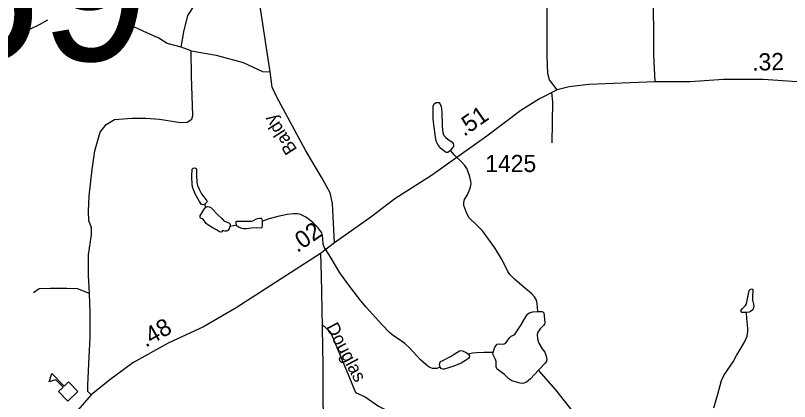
# Model space of a CAD drawing. Extents: x 2126262 to 2293712, y 749403 to 919119.
# Drawn here: x 2248421 to 2254066, y 866089 to 868903 of the extents above; entities that cross this region are included whole.
import ezdxf

# ---------------------------------------------------------------- set-up
doc = ezdxf.new("R2010")
doc.units = 0
for name, color, linetype in [('Exist Cultural Educational Facility High CELL', 7, 'Continuous'), ('Exist Hydrographic Creek Single Shore', 7, 'Continuous'), ('Exist Hydrographic Misc Water Feature', 7, 'Continuous'), ('Exist Hydrographic Pond Under 1500 Sq Ft', 7, 'Continuous'), ('Exist Road Non-System Type 51', 7, 'Continuous'), ('Exist Road Non-System Type 51 Label', 7, 'Continuous'), ('Exist Road Secondary Mileage Hundredths English Label', 7, 'Continuous'), ('Exist Road Secondary Structure Standard Bridge Number Label', 7, 'Continuous'), ('Exist Road Secondary Type 51 Attributed', 7, 'Continuous'), ('Exist Road Secondary Type 51 Label', 7, 'Continuous'), ('Exist Road Secondary Type 51 Number Label', 7, 'Continuous')]:
    doc.layers.add(name, color=color, linetype=linetype)

msp = doc.modelspace()

# ---------------------------------------------------------------- linework, layer by layer
at = {"layer": 'Exist Cultural Educational Facility High CELL'}
msp.add_lwpolyline([(2248803.4, 866091.9), (2248735.4, 866162.3), (2248768.4, 866194.3), (2248716.2, 866248.2), (2248665.6, 866232.9), (2248686, 866293.3), (2248775.3, 866200.9), (2248808.4, 866232.9), (2248876.5, 866162.6)], close=True, dxfattribs=at)
at = {"layer": 'Exist Hydrographic Creek Single Shore'}
msp.add_lwpolyline([(2253501.5, 865169.2), (2253476, 865190.7), (2253450.6, 865203.4), (2253396.4, 865222.9), (2253359.1, 865244.2), (2253308.2, 865282.3), (2253214.3, 865358.4), (2253086.3, 865453.4), (2252973, 865533.1), (2252907.7, 865585.4), (2252830.6, 865653.2), (2252725.8, 865728.7), (2252697.9, 865755.5), (2252630.9, 865831.9), (2252524.1, 865967.6), (2252361.7, 866174.1), (2252234.5, 866318)], dxfattribs=at)
at = {"layer": 'Exist Hydrographic Misc Water Feature'}
msp.add_line((2249810.1, 867505.5), (2249800.7, 867526.7), dxfattribs=at)
for points in [[(2248385.6, 868726.9), (2248471.2, 868774.4), (2248525.5, 868804.1), (2248595, 868838), (2248657.7, 868871.1)], [(2252230.8, 866745.8), (2252226.8, 866804.7), (2252220.8, 866827.6), (2252207.3, 866851.3), (2252186.1, 866875.1), (2252131.8, 866920.9), (2252061.5, 866980), (2252026.7, 867013.9), (2252011.5, 867036.8), (2251997.1, 867067.3), (2251966, 867128.8), (2251916.9, 867210.5), (2251859.2, 867290.3), (2251826.2, 867333.5), (2251782.9, 867375.9), (2251729.5, 867428), (2251713.4, 867458.5), (2251689.7, 867517.1), (2251689.7, 867540.8), (2251694.8, 867562), (2251716.8, 867595.9), (2251737.1, 867645.1), (2251744.8, 867674.8), (2251743.1, 867695.2), (2251732.9, 867735.9), (2251712.9, 867787.1), (2251699.3, 867810), (2251668, 867840.6), (2251627.3, 867880.4), (2251592.5, 867918.6)], [(2249984.7, 867365.8), (2249979.6, 867348.7), (2249970.3, 867336.8), (2249959.2, 867331.7), (2249949.9, 867330.9), (2249933, 867335.1), (2249929.6, 867333.4), (2249925.3, 867325.8), (2249919.4, 867324.1), (2249908.4, 867324.9), (2249886.3, 867340.2), (2249866.8, 867351.2), (2249822.8, 867376.7), (2249812.6, 867386), (2249791.4, 867413.2), (2249782.1, 867420.8), (2249770.2, 867426.7), (2249767.7, 867432.7), (2249768.5, 867443.7), (2249783.8, 867470.8), (2249796.5, 867490.3), (2249810.1, 867505.5)], [(2249810.1, 867505.5), (2249824.5, 867509.8), (2249832.9, 867508.1), (2249844.8, 867503), (2249857.5, 867491.1), (2249894.8, 867452.9), (2249926.2, 867422.4), (2249941.4, 867407.1), (2249957.6, 867399.5), (2249977.9, 867391.9), (2249983, 867387.6), (2249985.5, 867381.7), (2249985.5, 867377.4), (2249984.7, 867365.8)], [(2251518.9, 866338.7), (2251493.5, 866330.2), (2251478.3, 866328.5), (2251461.3, 866330.2), (2251437.6, 866340.4), (2251413, 866358.2), (2251374.8, 866393.8), (2251295.6, 866481.2), (2251261.7, 866510.8), (2251220.1, 866540.5), (2251177.7, 866567.7), (2251152.3, 866590.1), (2251092.1, 866650.3), (2250979.4, 866776.7), (2250939, 866822), (2250858.5, 866926.4), (2250785.6, 867027.3), (2250770.3, 867056.6), (2250707.6, 867157.5), (2250673.7, 867209.2), (2250666.1, 867235.5), (2250663.1, 867275.9), (2250660.6, 867299.7), (2250654.6, 867318.3), (2250627.5, 867354.8), (2250592.7, 867390.4), (2250565.6, 867414.2), (2250538.5, 867432), (2250500.3, 867451.5), (2250480, 867456.6), (2250449.5, 867458.3), (2250402, 867451.5), (2250334.2, 867438.8), (2250271.5, 867421.8), (2250223.1, 867404)], [(2250223.1, 867404), (2250219.2, 867417.6), (2250212.5, 867423.5), (2250202.3, 867423.5), (2250182.8, 867420.1), (2250171.8, 867416.7), (2250154.8, 867406.5), (2250142.1, 867402.3), (2250126, 867401.5), (2250048, 867402.3), (2250031.9, 867401.5), (2250028.5, 867398.9), (2250026.8, 867392.1), (2250031, 867375.2)], [(2250031, 867375.2), (2250051.4, 867359), (2250070, 867352.3), (2250087, 867350.6), (2250104, 867350.6), (2250141.2, 867354), (2250176, 867356.5), (2250214.2, 867355.6), (2250220.1, 867359.9), (2250222.6, 867369.2), (2250223.1, 867404)], [(2250031, 867375.2), (2250011.8, 867370.9), (2249984.7, 867365.8)], [(2253513.3, 866042), (2253543, 866143.8), (2253569.3, 866243.1), (2253587.9, 866279.8), (2253612.5, 866314.6), (2253654.9, 866378.2), (2253679.5, 866424), (2253706.6, 866467.8), (2253741.4, 866526.4), (2253757.5, 866566.2), (2253762.6, 866598.5), (2253760.9, 866621.4), (2253755.8, 866694.3), (2253752.4, 866738.4)], [(2251518.9, 866338.7), (2251513, 866357.3), (2251514.7, 866369.2), (2251521.5, 866380.2), (2251537.6, 866387), (2251592.7, 866417.5), (2251640.2, 866445.5), (2251658.8, 866459.1), (2251668.1, 866460.8), (2251680, 866457.4), (2251708, 866445.5), (2251725.6, 866433.7)], [(2251725.6, 866433.7), (2251732.6, 866420.9), (2251730.9, 866410.8), (2251724.1, 866401.4), (2251711.4, 866392.1), (2251670.7, 866369.2), (2251617.3, 866347.1), (2251547.8, 866324.2), (2251537.6, 866324.2), (2251529.1, 866326.8), (2251518.9, 866338.7)], [(2251903.6, 866446), (2251837.5, 866447.2), (2251784.1, 866444.7), (2251753.6, 866441.3), (2251725.6, 866433.7)]]:
    msp.add_lwpolyline(points, dxfattribs=at)
for points in [[(2251592.5, 867918.6), (2251573, 867904.6), (2251565.4, 867903.8), (2251555.2, 867908), (2251523, 867934.3), (2251501, 867963.1), (2251490, 867986.9), (2251483.2, 868019.1), (2251471.3, 868105.6), (2251467.1, 868151.4), (2251467.9, 868244.7), (2251477.2, 868261.7), (2251488.3, 868269.3), (2251510.3, 868267.6), (2251516.2, 868260.8), (2251525.6, 868238.8), (2251530.6, 868200.6), (2251532.3, 868097.1), (2251537.4, 868048.8), (2251545.1, 868029.3), (2251557.8, 868015.7), (2251575.6, 867999.6), (2251604.4, 867980.9), (2251613.7, 867970.8), (2251616.3, 867959.7), (2251614.6, 867947.9), (2251603.5, 867932.6)], [(2249800.7, 867526.7), (2249786.3, 867523.1), (2249778.7, 867524.8), (2249762.6, 867546), (2249732.1, 867602), (2249716, 867638.4), (2249709.2, 867666.4), (2249706.6, 867732.6), (2249709.2, 867783.5), (2249716, 867790.3), (2249727.8, 867792), (2249738, 867788.6), (2249741.4, 867780.1), (2249740.5, 867741.1), (2249743.1, 867685.1), (2249749, 867663), (2249760.9, 867635.9), (2249777, 867602.8), (2249793.9, 867581.6), (2249817.7, 867552.8), (2249819.4, 867547.7), (2249816, 867541.7)], [(2253752.4, 866738.4), (2253718.5, 866737.2), (2253712.6, 866743.2), (2253711.7, 866750.8), (2253721, 866765.2), (2253743.9, 866788.1), (2253751.5, 866801.7), (2253760, 866837.3), (2253771.9, 866898.4), (2253778.7, 866906), (2253792.2, 866911.1), (2253798.2, 866906), (2253799, 866899.2), (2253795.6, 866856), (2253796.5, 866828.8), (2253804.1, 866799.1), (2253805, 866782.2), (2253798.2, 866757.6), (2253782.1, 866745.7), (2253773.6, 866741.5)]]:
    msp.add_lwpolyline(points, close=True, dxfattribs=at)
at = {"layer": 'Exist Hydrographic Pond Under 1500 Sq Ft'}
for points in [[(2251903.6, 866446), (2251916.3, 866484.1), (2251934.1, 866507), (2251942.5, 866508.7), (2251971.4, 866506.2), (2251984.1, 866509.6), (2251998.5, 866519.8), (2252023.1, 866553.7), (2252035.8, 866564.7), (2252051.9, 866572.3), (2252065.5, 866582.5), (2252104.5, 866640.6), (2252151.9, 866723.7), (2252168, 866736.5), (2252193.5, 866742.4), (2252230.8, 866745.8)], [(2252230.8, 866745.8), (2252260.4, 866745.8), (2252268.1, 866742.4), (2252274, 866734.8), (2252276.5, 866714.4), (2252282.5, 866661.8), (2252279.9, 866653.3), (2252272.3, 866643.2), (2252246.9, 866618.6), (2252229.9, 866594.8), (2252226.5, 866577.9), (2252228.2, 866546.5), (2252237.5, 866515.1), (2252263, 866473), (2252280.8, 866447.6), (2252290.9, 866419.6), (2252295.2, 866395.8), (2252293.5, 866382.3), (2252285, 866368.7), (2252234.5, 866318)], [(2252234.5, 866318), (2252176.5, 866255.1), (2252147.7, 866230.5), (2252120.6, 866220.3), (2252101.1, 866222), (2252041.7, 866239), (2252018.8, 866253.4), (2251988.3, 866285.7), (2251971.4, 866298.4), (2251934.9, 866325.5), (2251928.1, 866334.8), (2251927.3, 866341.6), (2251927.3, 866381.5), (2251922.2, 866395.1), (2251906.1, 866423.9), (2251902.7, 866434.1), (2251903.6, 866446)]]:
    msp.add_lwpolyline(points, dxfattribs=at)
at = {"layer": 'Exist Road Non-System Type 51'}
msp.add_line((2249703.2, 868645.4), (2249628.6, 868672.6), dxfattribs=at)
for points in [[(2249628.6, 868672.6), (2249649.2, 868784.9), (2249678.5, 868902.2), (2249723.1, 868972.7), (2249774.7, 869028.5), (2249837.4, 869098.3), (2249862.5, 869166.7), (2249840.2, 869235.1), (2249797, 869226.7)], [(2252372.2, 868361), (2252316.4, 868434.6), (2252303.9, 868480.6), (2252298.3, 868604.8), (2252298.2, 869004.3), (2252301, 869111.8), (2252324.6, 869149), (2252369.2, 869163), (2252498.9, 869178.3), (2252652.3, 869185.3), (2252813.8, 869193.6), (2252847.2, 869193.6), (2252933.7, 869209), (2253067.6, 869207.6)], [(2249628.6, 868672.6), (2249528.2, 868699.1), (2249465.4, 868736.8), (2249351.5, 868788.4), (2249283.1, 868820.5), (2249214.8, 868819.1), (2249157.6, 868774.4), (2249142.3, 868732.6)], [(2248960.5, 866876.1), (2248953.5, 867008.7), (2248953.5, 867159.5), (2248975.7, 867305.3), (2248975.7, 867358.3), (2248956.1, 867407.2), (2248953.4, 867477), (2248957.5, 867587.2), (2248979.8, 867780.4), (2248999.3, 867917.2), (2249038.4, 868052.6), (2249081.5, 868109.2), (2249142.9, 868145.5), (2249269.8, 868155.3), (2249371.6, 868153.9), (2249472, 868146.9), (2249624, 868121.8), (2249674.2, 868126), (2249707.7, 868148.3), (2249714.7, 868174.9), (2249704.9, 868461.8), (2249703.2, 868645.4)], [(2249703.2, 868645.4), (2249885.2, 868612.6), (2250080.5, 868560.9), (2250222.7, 868493.9), (2250277.7, 868492.5)], [(2252329.7, 868342.1), (2252338.7, 868274), (2252333.2, 867975.3)], [(2248960.5, 866876.1), (2248874, 866909.6), (2248794.5, 866913.8), (2248675.9, 866912.4), (2248593.7, 866909.6), (2248553.2, 866881.7)], [(2248971.8, 866138), (2248947.9, 866162.9), (2248947.9, 866207.6), (2248959.1, 866415.6), (2248966, 866555.9), (2248966, 866738.7), (2248960.5, 866876.1)], [(2250657.5, 866650.4), (2250718.6, 866594.7), (2250785.6, 866432.8), (2250852.5, 866275), (2250900.6, 866154.3), (2250972.4, 866124.3), (2251068.7, 866055.9), (2251123.1, 866029.3), (2251190, 866007), (2251224.9, 865966.5), (2251284.9, 865896.7), (2251354.6, 865866), (2251441.1, 865868.8), (2251552, 865877.9), (2251630.1, 865872.3), (2251839.3, 865883.5), (2251914.6, 865836), (2252006.6, 865787.2), (2252049.9, 865776), (2252139.1, 865713.2), (2252232.6, 865635), (2252350.4, 865543.6), (2252513.6, 865420.7), (2253023.4, 865025)]]:
    msp.add_lwpolyline(points, dxfattribs=at)
at = {"layer": 'Exist Road Secondary Type 51 Attributed'}
msp.add_line((2250746.7, 867246.8), (2250644.9, 867168.6), dxfattribs=at)
for points in [[(2253087, 868418.9), (2253076, 868615.9), (2253076, 868816.9), (2253067.6, 869207.6), (2253057.8, 869603.6), (2253049.5, 869903.2), (2253057.1, 870226.3), (2253042.5, 870831.4), (2253048.8, 871394.7), (2253053.7, 871969), (2253038.3, 872424.6), (2253043.9, 872772.5), (2253070.3, 873465.3), (2253096.7, 873887.4), (2253121.8, 874204.8), (2253133, 874408.4)], [(2250746.7, 867246.8), (2250740.1, 867389.6), (2250733.1, 867532), (2250715.1, 867610.9), (2250653.7, 867723.9), (2250538, 867916.6), (2250323.6, 868312), (2250293, 868379.4), (2250277.7, 868492.5), (2250249.8, 868680.9), (2250178, 869147.8)], [(2253087, 868418.9), (2252603.7, 868400), (2252460.1, 868381.9), (2252372.2, 868361), (2252243.2, 868296), (2252106.6, 868209.5), (2251859, 868023.7), (2251454.6, 867736.1), (2251186.8, 867565.8), (2251011.8, 867433.1), (2250746.7, 867246.8)], [(2254764.1, 868443.4), (2254631, 868413.9), (2254488.7, 868397.1), (2254393.9, 868397.1), (2254122, 868419.4), (2253873.8, 868436.2), (2253583.7, 868436.2), (2253341, 868419.4), (2253087, 868418.9)], [(2250644.9, 867168.6), (2250029.7, 866772.2), (2249792.6, 866632.6), (2249533.8, 866513.5), (2249277.2, 866371.1), (2249109.9, 866248.3), (2248971.8, 866138), (2248810, 865950.9), (2248651.9, 865695.3)], [(2250644.9, 867168.6), (2250651.2, 867004.5), (2250655.4, 866761.6), (2250663, 866354.5), (2250665.8, 865740.4), (2250674.2, 865201.3), (2250677, 865027.4), (2250693.7, 864922.7), (2250750.9, 864739.9), (2250874.8, 864394.7), (2250932.7, 864219.5), (2250991.3, 864080), (2251181, 863693.3), (2251245.1, 863569.1), (2251305.1, 863435), (2251350.4, 863315.7), (2251356, 863247.3), (2251360.2, 863007.2), (2251374.1, 862585.6), (2251398.5, 862182.9), (2251420.8, 862043.3), (2251501, 861586.2), (2251506.6, 861484.3), (2251485, 860981)]]:
    msp.add_lwpolyline(points, dxfattribs=at)

# ---------------------------------------------------------------- texts
at = {"layer": 'Exist Road Non-System Type 51 Label'}
msp.add_text('Douglas', height=95, rotation=297.8738, dxfattribs=at).set_placement((2250683.3, 866633.5))
at = {"layer": 'Exist Road Secondary Mileage Hundredths English Label'}
for s, rotation, p in [('.32', 1.4147, (2253795.1, 868500.3)), ('.51', 34.9841, (2251692.3, 868017.3)), ('.02', 34.9841, (2250476.2, 867170.5)), ('.48', 29.6432, (2249370.6, 866480.5))]:
    msp.add_text(s, height=125, rotation=rotation, dxfattribs=at).set_placement(p)
at = {"layer": 'Exist Road Secondary Structure Standard Bridge Number Label'}
msp.add_text('59', height=1066.27, dxfattribs=at).set_placement((2247809, 868573.5))
at = {"layer": 'Exist Road Secondary Type 51 Label'}
msp.add_text('Baldy', height=95, rotation=123.0265, dxfattribs=at).set_placement((2250478, 867927))
at = {"layer": 'Exist Road Secondary Type 51 Number Label'}
msp.add_text('1425', height=125, dxfattribs=at).set_placement((2251846.9, 867761.9))

doc.saveas('drawing.dxf')
